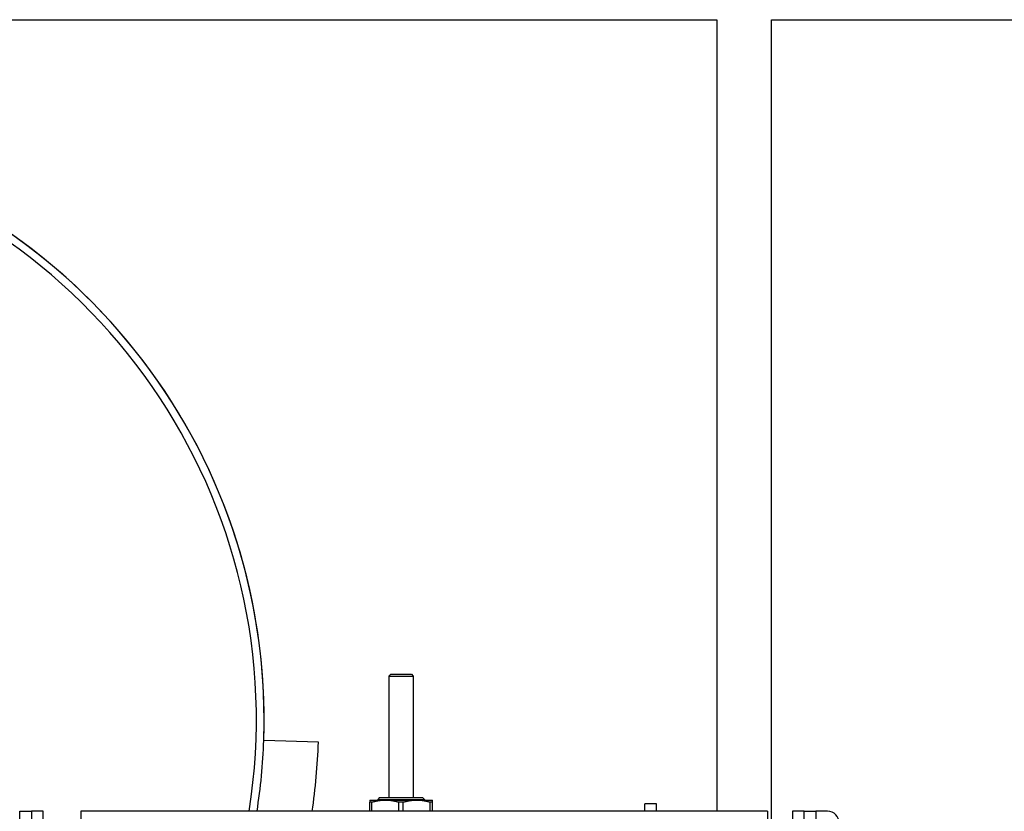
# Model space of a CAD drawing. Header units: inches. Extents: x 18 to 846, y -67 to 561.
# Tile 560 of 656: x 742 to 773, y 230 to 255. Entities that reach past the tile are written whole.
import ezdxf

# ---------------------------------------------------------------- set-up
doc = ezdxf.new("R2010")
doc.units = ezdxf.units.IN
doc.header["$LTSCALE"] = 24
doc.header["$MEASUREMENT"] = 0
doc.layers.add('Visible (ANSI)', color=7, linetype='Continuous', lineweight=30)

msp = doc.modelspace()

# ---------------------------------------------------------------- linework, layer by layer
at = {"layer": 'Visible (ANSI)'}
for p, q in [((697.7058, 255.16786), (764.0808, 255.16786)), ((764.0808, 255.16786), (764.0808, 229.79286)), ((765.8308, 227.29286), (765.8308, 255.16786)), ((765.8308, 255.16786), (792.1433, 255.16786)), ((753.6346, 234.19036), (753.5721, 234.12786)), ((753.5721, 234.12786), (754.35951, 234.12786)), ((753.5721, 234.12786), (753.5721, 230.2343)), ((753.6346, 234.19036), (754.29701, 234.19036)), ((754.29701, 234.19036), (754.35951, 234.12786)), ((754.35951, 234.12786), (754.35951, 230.2343)), ((751.31816, 232.0062), (749.56923, 232.06727)), ((752.96187, 230.15556), (753.46384, 230.15556)), ((753.02987, 230.08737), (752.96187, 230.08737)), ((752.96187, 229.79286), (752.96187, 230.08737)), ((753.02987, 229.79286), (753.02987, 230.08737)), ((753.28027, 230.2343), (753.21777, 230.1718)), ((753.21777, 230.1718), (754.71384, 230.1718)), ((753.21777, 230.1718), (753.21777, 230.15556)), ((753.28027, 230.2343), (754.65134, 230.2343)), ((753.46384, 230.15556), (754.46777, 230.15556)), ((754.03381, 230.08737), (753.8978, 230.08737)), ((753.8978, 229.79286), (753.8978, 230.08737)), ((754.03381, 229.79286), (754.03381, 230.08737)), ((754.46777, 230.15556), (754.96974, 230.15556)), ((754.65134, 230.2343), (754.71384, 230.1718)), ((754.71384, 230.1718), (754.71384, 230.15556)), ((754.96974, 230.08737), (754.90174, 230.08737)), ((754.90174, 229.79286), (754.90174, 230.08737)), ((754.96974, 229.79286), (754.96974, 230.08737)), ((762.1533, 230.03036), (761.7783, 230.03036)), ((761.7783, 229.79286), (761.7783, 230.03036)), ((762.1533, 229.79286), (762.1533, 230.03036)), ((741.7508, 227.29286), (741.7508, 229.79286)), ((741.7508, 229.79286), (742.1258, 229.79286)), ((742.5008, 229.79286), (742.1258, 229.79286)), ((742.1258, 229.79286), (742.1258, 195.69819)), ((742.5008, 195.69819), (742.5008, 229.79286)), ((765.70632, 229.79286), (743.70632, 229.79286)), ((743.70632, 229.79286), (743.70632, 229.41786)), ((765.70632, 229.79286), (765.70632, 229.41786)), ((766.8758, 229.79286), (766.5008, 229.79286)), ((766.5008, 229.79286), (766.5008, 195.69819)), ((766.8758, 195.69819), (766.8758, 229.79286)), ((766.8758, 229.79286), (767.2508, 229.79286)), ((767.2508, 229.79286), (767.2508, 227.29286)), ((767.6258, 229.79286), (767.2508, 229.79286))]:
    msp.add_line(p, q, dxfattribs=at)
for centre, radius, start, end in [((730.5808, 232.73036), 19, 358, 79.414979), ((730.5808, 232.73036), 19, 0, 79.414979), ((730.5808, 232.73036), 18.75, 350.98653, 78.47949), ((730.5808, 232.73036), 19, 358, 0), ((730.5808, 232.73036), 19, 351.106096, 358), ((730.5808, 232.73036), 20.75, 351.861511, 358), ((767.6258, 229.41786), 0.375, 0, 90)]:
    msp.add_arc(centre, radius, start, end, dxfattribs=at)
for points, weights in [([(752.96187, 230.15556), (752.96187, 230.15556), (752.96187, 230.08737)], [1, 1.03775343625, 1.0171026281]), ([(753.02987, 230.08737), (753.25891, 230.15556), (753.46384, 230.15556)], [1.0171026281, 1.03775343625, 1]), ([(753.46384, 230.15556), (753.66876, 230.15556), (753.8978, 230.08737)], [1, 1.03775343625, 1.0171026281]), ([(754.03381, 230.08737), (754.26285, 230.15556), (754.46777, 230.15556)], [1.0171026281, 1.03775343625, 1]), ([(754.46777, 230.15556), (754.6727, 230.15556), (754.90174, 230.08737)], [1, 1.03775343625, 1.0171026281]), ([(754.96974, 230.08737), (754.96974, 230.15556), (754.96974, 230.15556)], [1.0171026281, 1.03775343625, 1])]:
    msp.add_rational_spline(points, weights, degree=2, dxfattribs=at)

doc.saveas('drawing.dxf')
